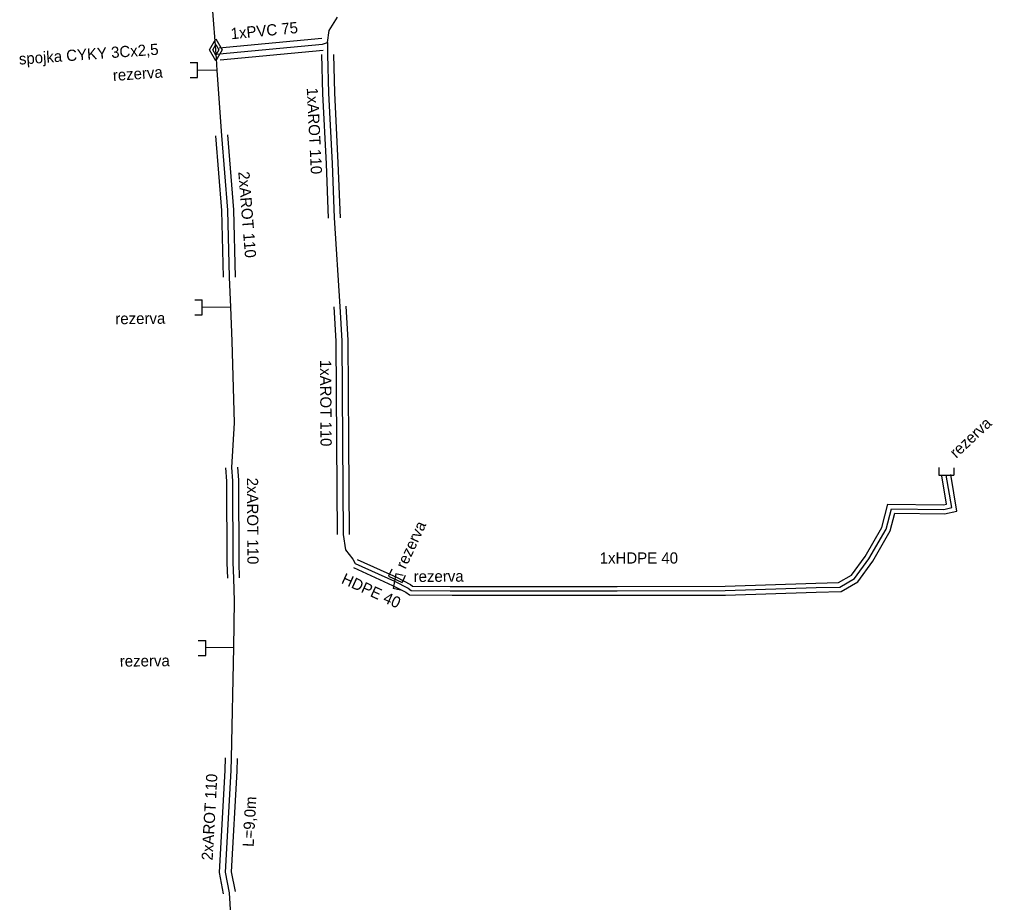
# Model space of a CAD drawing. Extents: x -651943 to -618711, y -1138561 to -1100552.
# Drawn here: x -631672.9 to -631607.8, y -1114646.4 to -1114587.3 of the extents above; entities that cross this region are included whole.
import ezdxf

# ---------------------------------------------------------------- set-up
doc = ezdxf.new("R2010")
doc.units = 0
for name, color, linetype in [('KT optika', 7, 'Continuous'), ('KT trasa', 7, 'Continuous'), ('KT zařízení', 7, 'Continuous')]:
    doc.layers.add(name, color=color, linetype=linetype)

# ---------------------------------------------------------------- blocks, each defined once
blk = doc.blocks.new('TVREZ')
at = {"layer": 'KT zařízení'}
for p, q in [((-0.05, 0.05), (0, 0.05)), ((0, -0.05), (0, 0.05)), ((-0.05, -0.05), (0, -0.05))]:
    blk.add_line(p, q, dxfattribs=at)
blk = doc.blocks.new('TVSPO_1')
at = {"layer": 'KT zařízení'}
for p, q in [((-0.074, 0.0016), (-0.0005, 0.0439)), ((-0.0005, -0.0409), (-0.074, 0.0016)), ((-0.0353, -0.0001), (0, 0.0203)), ((-0.0005, 0.0439), (0.0728, 0.0015)), ((0.0728, 0.0015), (-0.0005, -0.0409)), ((0, 0.0203), (0.0353, 0.0001)), ((0.0353, 0.0001), (0, -0.0204)), ((0, -0.0204), (-0.0353, -0.0001))]:
    blk.add_line(p, q, dxfattribs=at)

msp = doc.modelspace()

# ---------------------------------------------------------------- linework, layer by layer
at = {"layer": 'KT optika'}
for p, q in [((-631652.22, -1114588.05), (-631651.67, -1114587.15)), ((-631652.34, -1114588.86), (-631652.22, -1114588.05)), ((-631659.55, -1114589.62), (-631652.67, -1114588.97)), ((-631652.67, -1114588.97), (-631652.34, -1114588.86)), ((-631659.774, -1114589.639), (-631659.55, -1114589.62)), ((-631659.71, -1114590.73), (-631659.75, -1114589.93)), ((-631659.71, -1114590.73), (-631661.03, -1114590.7)), ((-631659.41, -1114595.07), (-631659.71, -1114590.73)), ((-631659.01, -1114600.08), (-631659.41, -1114595.07)), ((-631658.89, -1114604.56), (-631659.01, -1114600.08)), ((-631658.79, -1114606.56), (-631658.89, -1114604.56)), ((-631658.79, -1114606.56), (-631660.72, -1114606.58)), ((-631658.7, -1114608.85), (-631658.79, -1114606.56)), ((-631658.56, -1114614.31), (-631658.7, -1114608.85)), ((-631658.73, -1114617.29), (-631658.56, -1114614.31)), ((-631658.67, -1114618.18), (-631658.73, -1114617.29)), ((-631658.64, -1114623.66), (-631658.67, -1114618.18)), ((-631658.61, -1114624.7), (-631658.64, -1114623.66)), ((-631658.55, -1114626.25), (-631658.61, -1114624.7)), ((-631658.59, -1114629.35), (-631658.55, -1114626.25)), ((-631658.59, -1114629.35), (-631660.48, -1114629.37)), ((-631658.75, -1114636.75), (-631658.59, -1114629.35)), ((-631658.78, -1114637.58), (-631658.75, -1114636.75)), ((-631659.16, -1114644.37), (-631658.78, -1114637.58)), ((-631658.89, -1114645.75), (-631659.16, -1114644.37)), ((-631658.79, -1114647.23), (-631658.89, -1114645.75))]:
    msp.add_line(p, q, dxfattribs=at)
at = {"layer": 'KT trasa'}
for p, q in [((-631659.75, -1114589.93), (-631660.06, -1114586.18)), ((-631652.22, -1114588.05), (-631651.67, -1114587.15)), ((-631652.34, -1114588.86), (-631652.22, -1114588.05)), ((-631659.55, -1114589.62), (-631652.67, -1114588.97)), ((-631652.67, -1114588.97), (-631652.34, -1114588.86)), ((-631652.34, -1114588.86), (-631652.33, -1114589.66)), ((-631659.774, -1114589.639), (-631659.55, -1114589.62)), ((-631659.71, -1114590.73), (-631659.75, -1114589.93)), ((-631652.33, -1114589.66), (-631652.26, -1114592.25)), ((-631659.71, -1114590.73), (-631661.03, -1114590.7)), ((-631659.41, -1114595.07), (-631659.71, -1114590.73)), ((-631652.26, -1114592.25), (-631652.03, -1114596.95)), ((-631659.01, -1114600.08), (-631659.41, -1114595.07)), ((-631652.03, -1114596.95), (-631651.89, -1114600.6)), ((-631658.89, -1114604.56), (-631659.01, -1114600.08)), ((-631651.89, -1114600.6), (-631651.51, -1114606.53)), ((-631658.79, -1114606.56), (-631658.89, -1114604.56)), ((-631658.79, -1114606.56), (-631660.72, -1114606.58)), ((-631658.7, -1114608.85), (-631658.79, -1114606.56)), ((-631651.51, -1114606.53), (-631651.37, -1114608.81)), ((-631651.37, -1114608.81), (-631651.33, -1114615.57)), ((-631658.56, -1114614.31), (-631658.7, -1114608.85)), ((-631658.73, -1114617.29), (-631658.56, -1114614.31)), ((-631651.33, -1114615.57), (-631651.28, -1114621.78)), ((-631658.67, -1114618.18), (-631658.73, -1114617.29)), ((-631610.56, -1114619.98), (-631610.93, -1114617.81)), ((-631658.64, -1114623.66), (-631658.67, -1114618.18)), ((-631614.96, -1114621.42), (-631614.6, -1114620.06)), ((-631614.6, -1114620.06), (-631611.09, -1114620.1)), ((-631611.09, -1114620.1), (-631610.56, -1114619.98)), ((-631651.28, -1114621.78), (-631651.12, -1114622.8)), ((-631616.1, -1114623.41), (-631614.96, -1114621.42)), ((-631651.12, -1114622.8), (-631650.64, -1114623.44)), ((-631658.61, -1114624.7), (-631658.64, -1114623.66)), ((-631650.64, -1114623.44), (-631650.47, -1114623.72)), ((-631650.47, -1114623.72), (-631647.85, -1114624.91)), ((-631617.06, -1114624.72), (-631616.1, -1114623.41)), ((-631658.55, -1114626.25), (-631658.61, -1114624.7)), ((-631647.85, -1114624.91), (-631646.93, -1114625.38)), ((-631618.05, -1114625.3), (-631617.06, -1114624.72)), ((-631646.93, -1114625.38), (-631646.74, -1114625.53)), ((-631646.74, -1114625.53), (-631644.12, -1114625.55)), ((-631644.12, -1114625.55), (-631632.96, -1114625.55)), ((-631632.96, -1114625.55), (-631625.72, -1114625.53)), ((-631625.72, -1114625.53), (-631619.64, -1114625.33)), ((-631619.64, -1114625.33), (-631618.05, -1114625.3)), ((-631658.59, -1114629.35), (-631658.55, -1114626.25)), ((-631658.59, -1114629.35), (-631660.48, -1114629.37)), ((-631658.75, -1114636.75), (-631658.59, -1114629.35)), ((-631658.78, -1114637.58), (-631658.75, -1114636.75)), ((-631659.16, -1114644.37), (-631658.78, -1114637.58)), ((-631658.89, -1114645.75), (-631659.16, -1114644.37)), ((-631658.79, -1114647.23), (-631658.89, -1114645.75))]:
    msp.add_line(p, q, dxfattribs=at)
at = {"layer": 'KT zařízení'}
for p, q in [((-631659.587, -1114589.221), (-631652.707, -1114588.571)), ((-631659.587, -1114589.221), (-631652.707, -1114588.571)), ((-631659.512, -1114590.018), (-631652.632, -1114589.368)), ((-631659.512, -1114590.018), (-631652.632, -1114589.368)), ((-631652.729, -1114589.67), (-631652.658, -1114592.28)), ((-631652.729, -1114589.67), (-631652.658, -1114592.28)), ((-631651.93, -1114589.649), (-631651.861, -1114592.219)), ((-631651.93, -1114589.649), (-631651.861, -1114592.219)), ((-631652.658, -1114592.28), (-631652.428, -1114596.984)), ((-631652.658, -1114592.28), (-631652.428, -1114596.984)), ((-631651.861, -1114592.219), (-631651.631, -1114596.915)), ((-631651.861, -1114592.219), (-631651.631, -1114596.915)), ((-631659.409, -1114600.103), (-631659.808, -1114595.101)), ((-631659.409, -1114600.103), (-631659.808, -1114595.101)), ((-631658.61, -1114600.056), (-631659.011, -1114595.038)), ((-631658.61, -1114600.056), (-631659.011, -1114595.038)), ((-631652.428, -1114596.984), (-631652.289, -1114600.615)), ((-631652.428, -1114596.984), (-631652.289, -1114600.615)), ((-631651.631, -1114596.915), (-631651.49, -1114600.584)), ((-631651.631, -1114596.915), (-631651.49, -1114600.584)), ((-631659.289, -1114604.57), (-631659.409, -1114600.103)), ((-631659.289, -1114604.57), (-631659.409, -1114600.103)), ((-631658.49, -1114604.549), (-631658.61, -1114600.056)), ((-631658.49, -1114604.549), (-631658.61, -1114600.056)), ((-631651.909, -1114606.554), (-631651.769, -1114608.836)), ((-631651.909, -1114606.554), (-631651.769, -1114608.836)), ((-631651.11, -1114606.505), (-631650.97, -1114608.783)), ((-631651.11, -1114606.505), (-631650.97, -1114608.783)), ((-631650.97, -1114608.783), (-631650.93, -1114615.563)), ((-631650.97, -1114608.783), (-631650.93, -1114615.563)), ((-631651.769, -1114608.836), (-631651.729, -1114615.576)), ((-631651.769, -1114608.836), (-631651.729, -1114615.576)), ((-631651.729, -1114615.576), (-631651.679, -1114621.783)), ((-631651.729, -1114615.576), (-631651.679, -1114621.783)), ((-631650.93, -1114615.563), (-631650.88, -1114621.776)), ((-631650.93, -1114615.563), (-631650.88, -1114621.776)), ((-631658.27, -1114618.151), (-631658.33, -1114617.263)), ((-631658.27, -1114618.151), (-631658.33, -1114617.263)), ((-631659.069, -1114618.208), (-631659.129, -1114617.316)), ((-631659.069, -1114618.208), (-631659.129, -1114617.316)), ((-631610.903, -1114619.75), (-631611.225, -1114617.86)), ((-631610.216, -1114620.209), (-631610.634, -1114617.759)), ((-631659.039, -1114623.673), (-631659.069, -1114618.208)), ((-631659.039, -1114623.673), (-631659.069, -1114618.208)), ((-631658.24, -1114623.646), (-631658.27, -1114618.151)), ((-631658.24, -1114623.646), (-631658.27, -1114618.151)), ((-631615.24, -1114621.305), (-631614.83, -1114619.757)), ((-631614.83, -1114619.757), (-631611.123, -1114619.8)), ((-631611.123, -1114619.8), (-631610.903, -1114619.75)), ((-631614.679, -1114621.534), (-631614.369, -1114620.362)), ((-631614.369, -1114620.362), (-631611.056, -1114620.399)), ((-631611.056, -1114620.399), (-631610.216, -1114620.209)), ((-631616.355, -1114623.25), (-631615.24, -1114621.305)), ((-631615.844, -1114623.568), (-631614.679, -1114621.534)), ((-631659.009, -1114624.711), (-631659.039, -1114623.673)), ((-631659.009, -1114624.711), (-631659.039, -1114623.673)), ((-631658.21, -1114624.688), (-631658.24, -1114623.646)), ((-631658.21, -1114624.688), (-631658.24, -1114623.646)), ((-631650.345, -1114623.446), (-631647.723, -1114624.637)), ((-631650.345, -1114623.446), (-631647.723, -1114624.637)), ((-631617.265, -1114624.492), (-631616.355, -1114623.25)), ((-631616.854, -1114624.947), (-631615.844, -1114623.568)), ((-631650.594, -1114623.993), (-631647.976, -1114625.182)), ((-631650.594, -1114623.993), (-631647.976, -1114625.182)), ((-631647.723, -1114624.637), (-631646.769, -1114625.124)), ((-631625.73, -1114625.23), (-631619.654, -1114625.03)), ((-631619.654, -1114625.03), (-631618.134, -1114625.001)), ((-631618.134, -1114625.001), (-631617.265, -1114624.492)), ((-631617.966, -1114625.598), (-631616.854, -1114624.947)), ((-631647.976, -1114625.182), (-631647.09, -1114625.635)), ((-631647.09, -1114625.635), (-631646.845, -1114625.828)), ((-631646.769, -1114625.124), (-631646.634, -1114625.231)), ((-631646.634, -1114625.231), (-631644.117, -1114625.25)), ((-631644.117, -1114625.25), (-631632.96, -1114625.25)), ((-631632.96, -1114625.25), (-631625.73, -1114625.23)), ((-631625.709, -1114625.829), (-631619.625, -1114625.629)), ((-631619.625, -1114625.629), (-631617.966, -1114625.598)), ((-631646.845, -1114625.828), (-631643.992, -1114625.85)), ((-631643.992, -1114625.85), (-631633.321, -1114625.85)), ((-631633.321, -1114625.85), (-631625.709, -1114625.829)), ((-631659.178, -1114637.542), (-631659.149, -1114636.735)), ((-631659.178, -1114637.542), (-631659.149, -1114636.735)), ((-631658.381, -1114637.617), (-631658.35, -1114636.764)), ((-631658.381, -1114637.617), (-631658.35, -1114636.764)), ((-631659.562, -1114644.396), (-631659.178, -1114637.542)), ((-631659.562, -1114644.396), (-631659.178, -1114637.542)), ((-631658.757, -1114644.343), (-631658.381, -1114637.617)), ((-631658.757, -1114644.343), (-631658.381, -1114637.617)), ((-631659.282, -1114645.826), (-631659.562, -1114644.396)), ((-631659.282, -1114645.826), (-631659.562, -1114644.396)), ((-631658.497, -1114645.673), (-631658.757, -1114644.343)), ((-631658.497, -1114645.673), (-631658.757, -1114644.343))]:
    msp.add_line(p, q, dxfattribs=at)

# ---------------------------------------------------------------- block references
for name, p, xscale, yscale, rotation in [('TVSPO_1', (-631659.799, -1114589.34), 10, 10, 90), ('TVSPO_1', (-631659.799, -1114589.34), 10, 10, 90), ('TVREZ', (-631610.93, -1114617.81), 10.00001158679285, 10.00001158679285, -90.58644632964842), ('TVREZ', (-631610.93, -1114617.81), 10.00001158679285, 10.00001158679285, -90.58644632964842), ('TVREZ', (-631647.791, -1114624.771), 10.000017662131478, 10.000017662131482, -114.95332315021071), ('TVREZ', (-631647.791, -1114624.771), 10.000017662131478, 10.000017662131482, -114.95332315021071), ('TVREZ', (-631647.85, -1114624.91), 9.999993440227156, 9.999993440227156, 169.2512593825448)]:
    msp.add_blockref(name, p, dxfattribs=dict(at, xscale=xscale, yscale=yscale, rotation=rotation))
at = {"layer": 'KT zařízení', "xscale": 10, "yscale": 10}
for p in [(-631661.03, -1114590.7), (-631661.03, -1114590.7), (-631660.72, -1114606.58), (-631660.72, -1114606.58), (-631660.48, -1114629.37), (-631660.48, -1114629.37)]:
    msp.add_blockref('TVREZ', p, dxfattribs=at)

# ---------------------------------------------------------------- texts
at = {"layer": 'KT zařízení'}
for s, rotation, p in [('1xPVC 75', 5.3971, (-631658.774, -1114588.642)), ('1xPVC 75', 5.3971, (-631658.774, -1114588.642)), ('spojka CYKY 3Cx2,5', 4.07526, (-631672.957, -1114590.338)), ('spojka CYKY 3Cx2,5', 4.07526, (-631672.957, -1114590.338)), ('rezerva', 4.07526, (-631666.67, -1114591.434)), ('rezerva', 4.07526, (-631666.67, -1114591.434)), ('1xAROT 110', 272.80398, (-631653.723, -1114591.894)), ('1xAROT 110', 272.80398, (-631653.723, -1114591.894)), ('2xAROT 110', 274.56893, (-631658.306, -1114597.514)), ('2xAROT 110', 274.56893, (-631658.306, -1114597.514)), ('rezerva', 0.59372, (-631666.525, -1114607.71)), ('rezerva', 0.59372, (-631666.525, -1114607.71)), ('1xAROT 110', 270.33803, (-631652.834, -1114610.091)), ('1xAROT 110', 270.33803, (-631652.834, -1114610.091)), ('rezerva', 43.29936, (-631610.264, -1114616.712)), ('2xAROT 110', 270.31452, (-631657.724, -1114617.982)), ('2xAROT 110', 270.31452, (-631657.724, -1114617.982)), ('rezerva', 65.02467, (-631647.117, -1114624.139)), ('rezerva', 65.02467, (-631647.117, -1114624.139)), ('HDPE 40', 335.57086, (-631651.461, -1114625.014)), ('rezerva', 0.3538, (-631646.566, -1114624.957)), ('rezerva', 0.60628, (-631666.227, -1114630.625)), ('rezerva', 0.60628, (-631666.227, -1114630.625)), ('2xAROT 110', 86.79332, (-631660.018, -1114643.602)), ('2xAROT 110', 86.79332, (-631660.018, -1114643.602)), ('L=9,0m', 86.80036, (-631657.274, -1114642.699))]:
    msp.add_text(s, height=0.75, rotation=rotation, dxfattribs=at).set_placement(p)
msp.add_text('1xHDPE 40', height=0.75, dxfattribs=at).set_placement((-631634.117, -1114623.725))
msp.add_text('1xHDPE 40', height=0.75, dxfattribs=at).set_placement((-631634.117, -1114623.725))

doc.saveas('drawing.dxf')
